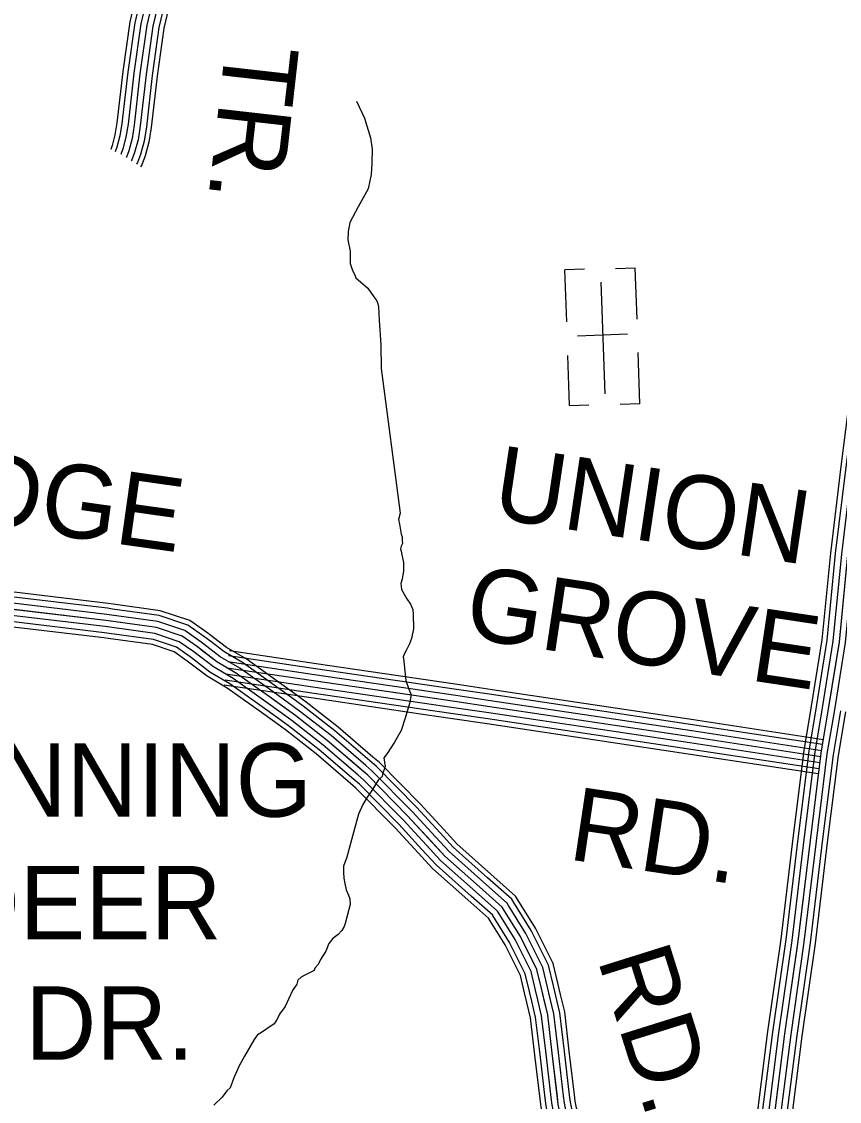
# Model space of a CAD drawing. Extents: x 1551132 to 1791609, y 378168 to 563823.
# Drawn here: x 1681316 to 1685438, y 463232 to 468673 of the extents above; entities that cross this region are included whole.
import ezdxf

# ---------------------------------------------------------------- set-up
doc = ezdxf.new("R2010")
doc.units = 0
for name, color, linetype in [('DESIGN - ROW - Right-of-Way and Easement Labels', 7, 'Continuous'), ('DESIGN - TRANSPORTATION - Text', 7, 'Continuous'), ('DESIGN - UTILITIES - Cable (Underground) with Text', 7, 'Continuous'), ('SURVEY - CONTOURS - Index with Text', 7, 'Continuous'), ('SURVEY - PROPERTY - Owners', 7, 'Continuous'), ('SURVEY - TRANSPORTATION - Roads', 7, 'Continuous'), ('SURVEY - TRANSPORTATION - Roads Text', 7, 'Continuous')]:
    doc.layers.add(name, color=color, linetype=linetype)

msp = doc.modelspace()

# ---------------------------------------------------------------- linework, layer by layer
at = {"layer": 'DESIGN - TRANSPORTATION - Text'}
for points in [[(1683004.507, 468272), (1683043.806, 468187.498), (1683074.955, 468087.053), (1683082.48, 468030.902), (1683081.855, 467958.8), (1683077.371, 467902.757), (1683071.088, 467870.773), (1683062.747, 467830.788), (1683011.931, 467739.136), (1682971.24, 467661.417), (1682962.841, 467615.424), (1682960.474, 467573.382), (1682971.999, 467517.189), (1682971.465, 467455.104), (1682983.157, 467418.936), (1682994.973, 467396.794), (1683000.856, 467382.718), (1683060.43, 467330.067), (1683092.071, 467285.699), (1683105.904, 467265.54), (1683111.787, 467251.457), (1683115.645, 467235.398), (1683119.078, 467169.271), (1683126.011, 467045.018), (1683128.978, 466924.807), (1683224.092, 466195.638)], [(1683224.092, 466195.638), (1683216.484, 466164.845), (1683220.284, 466140.769), (1683229.85, 466090.602), (1683233.733, 466076.543), (1683233.575, 466058.517), (1683235.442, 466042.475), (1683229.334, 466030.517), (1683225.217, 466016.541), (1683229.109, 466004.483), (1683232.958, 465986.415), (1683240.633, 465948.289), (1683240.475, 465930.264), (1683240.275, 465906.23), (1683233.908, 465864.229), (1683227.717, 465842.253), (1683229.592, 465828.22), (1683231.458, 465812.178), (1683257.058, 465763.86), (1683276.841, 465737.626), (1683288.624, 465711.475), (1683290.399, 465685.424), (1683291.774, 465613.297), (1683281.357, 465565.33), (1683271.116, 465537.387), (1683254.816, 465503.495), (1683246.691, 465489.553), (1683238.533, 465471.602), (1683242.341, 465449.527), (1683246.05, 465415.442), (1683253.516, 465353.282), (1683267.149, 465309.081), (1683278.907, 465280.93), (1683270.524, 465236.946), (1683249.883, 465163.036), (1683229.333, 465101.134), (1683194.801, 465041.374), (1683158.301, 464985.648), (1683142.11, 464963.764), (1683147.735, 464919.646), (1683135.402, 464881.712), (1683133.294, 464869.711), (1683113.111, 464849.878), (1683080.653, 464798.109), (1683058.345, 464764.275), (1683036.029, 464728.433), (1683013.588, 464678.573), (1682978.464, 464550.72), (1682955.698, 464462.801), (1682939.298, 464416.891), (1682939.015, 464384.849), (1682940.781, 464356.79), (1682944.556, 464330.714), (1682952.281, 464298.596)], [(1682952.281, 464298.596), (1682964.047, 464270.437), (1682969.897, 464252.354), (1682971.655, 464224.294), (1682957.147, 464166.351), (1682946.814, 464128.392), (1682942.673, 464112.408), (1682930.498, 464092.491), (1682912.315, 464072.64), (1682884.132, 464052.882), (1682863.9, 464027.031), (1682849.566, 463989.113), (1682823.192, 463947.304), (1682810.959, 463921.387), (1682794.801, 463903.511), (1682790.693, 463891.536), (1682764.56, 463877.76), (1682740.444, 463865.977), (1682724.369, 463858.118), (1682708.228, 463842.251), (1682704.053, 463822.259), (1682681.77, 463790.425), (1682645.063, 463710.656), (1682616.705, 463670.872), (1682606.505, 463648.938), (1682588.281, 463623.07), (1682552.04, 463597.378), (1682525.874, 463579.602), (1682505.758, 463567.777), (1682487.541, 463543.918), (1682438.801, 463460.258), (1682412.351, 463410.44), (1682385.827, 463350.605), (1682367.386, 463300.703), (1682351.245, 463284.836), (1682326.953, 463253.019), (1682284.588, 463213.368)]]:
    msp.add_lwpolyline(points, dxfattribs=at)
at = {"layer": 'DESIGN - UTILITIES - Cable (Underground) with Text'}
for p, q in [((1684152.525, 467425.159), (1684053.522, 467421.674)), ((1684409.18, 467430.128), (1684309.52, 467426.652)), ((1684418.067, 467173.556), (1684409.089, 467430.128)), ((1684052.906, 467421.674), (1684062.017, 467160.968)), ((1684370.683, 467097.437), (1684117.194, 467088.592)), ((1684067.953, 466990.156), (1684076.756, 466738.825)), ((1684432.947, 466747.321), (1684423.927, 467005.252)), ((1684076.889, 466738.825), (1684175.1, 466742.26)), ((1684432.772, 466747.321), (1684333.37, 466743.845))]:
    msp.add_line(p, q, dxfattribs=at)
msp.add_lwpolyline([(1684236.077, 467360.608), (1684255.759, 466797.92)], dxfattribs=at)
at = {"layer": 'SURVEY - CONTOURS - Index with Text'}
for points in [[(1685014.657, 463090.216), (1685077.681, 463584.187), (1685144.538, 464050.108), (1685205.595, 464557.604), (1685260.577, 464999.891), (1685298.21, 465223.463), (1685351.833, 465558.605), (1685394.399, 465995.308), (1685447.248, 466430.886), (1685506.555, 466892.707), (1685528.122, 466997.31), (1685553.954, 467048.211), (1685587.487, 467088.72), (1685647.186, 467125.188), (1685762.683, 467175.248), (1685778.383, 467186.44), (1685812.432, 467237.674), (1686121.875, 467683.169), (1686357.919, 468019.928), (1686644.021, 468435.831), (1686829.934, 468714.305)], [(1685039.14, 463086.808), (1685102.172, 463580.862), (1685169.037, 464046.874), (1685230.127, 464554.604), (1685285.043, 464996.316), (1685322.601, 465219.455), (1685376.358, 465555.455), (1685418.974, 465992.617), (1685471.773, 466427.828), (1685530.947, 466888.632), (1685551.663, 466989.076), (1685574.754, 467034.569), (1685603.895, 467069.778), (1685658.594, 467103.196), (1685774.908, 467153.605), (1685796.44, 467168.964), (1685832.873, 467223.782), (1686142.149, 467669.027), (1686378.219, 468005.836), (1686664.479, 468421.964), (1686848.625, 468697.796)], [(1685069.839, 463082.532), (1685132.896, 463576.704), (1685199.778, 464042.816), (1685260.902, 464550.846), (1685315.717, 464991.824), (1685353.192, 465214.438), (1685407.124, 465551.497), (1685449.79, 465989.25), (1685502.539, 466423.986), (1685561.546, 466883.515), (1685581.179, 466978.742), (1685600.828, 467017.46), (1685624.478, 467046.028), (1685672.902, 467075.612), (1685790.241, 467126.463), (1685819.098, 467147.039), (1685858.514, 467206.357), (1686167.565, 467651.285), (1686403.677, 467988.152), (1686690.145, 468404.572), (1686872.074, 468677.087)], [(1685100.546, 463078.257), (1685163.612, 463572.537), (1685230.511, 464038.766), (1685291.668, 464547.079), (1685346.4, 464987.34), (1685383.783, 465209.413), (1685437.881, 465547.538), (1685480.606, 465985.875), (1685533.296, 466420.145), (1685592.145, 466878.407), (1685610.703, 466968.417), (1685626.911, 467000.351), (1685645.052, 467022.269), (1685687.218, 467048.028), (1685805.574, 467099.321), (1685841.748, 467125.121), (1685884.155, 467188.931), (1686192.99, 467633.543), (1686429.143, 467970.469), (1686715.803, 468387.18), (1686895.524, 468656.378), (1686923.723, 468680.746)], [(1685100.546, 463078.257), (1685163.612, 463572.537), (1685230.511, 464038.766), (1685291.668, 464547.079), (1685346.4, 464987.34), (1685383.783, 465209.413), (1685437.881, 465547.538), (1685480.606, 465985.875), (1685533.296, 466420.145), (1685592.145, 466878.407), (1685610.703, 466968.417), (1685626.911, 467000.351), (1685645.052, 467022.269), (1685687.218, 467048.028), (1685805.574, 467099.321), (1685841.748, 467125.121), (1685884.155, 467188.931), (1686192.99, 467633.543), (1686429.143, 467970.469), (1686715.803, 468387.18), (1686895.524, 468656.378), (1686923.723, 468680.746)], [(1685131.254, 463073.982), (1685194.328, 463568.37), (1685261.243, 464034.716), (1685322.434, 464543.312), (1685377.083, 464982.857), (1685414.373, 465204.388), (1685468.639, 465543.58), (1685511.422, 465982.5), (1685564.054, 466416.303), (1685622.744, 466873.298), (1685640.227, 466958.092), (1685652.994, 466983.243), (1685665.627, 466998.51), (1685701.534, 467020.444), (1685820.906, 467072.178), (1685864.397, 467103.204), (1685909.796, 467171.506), (1686218.414, 467615.801), (1686454.609, 467952.785), (1686741.46, 468369.788), (1686918.973, 468635.67), (1686941.864, 468655.453), (1686963.289, 468668.062), (1687005.163, 468684.154)], [(1681777.451, 465737.575), (1681752.476, 465741.092), (1681279.129, 465797.251)], [(1681769.684, 465682.407), (1681745.31, 465685.832), (1681272.563, 465741.916)], [(1681774.001, 465713.099), (1681749.302, 465716.583), (1681276.213, 465772.701)], [(1682284.156, 465568.679), (1682253.965, 465591.805), (1682164.342, 465654.781), (1682014.995, 465704.158), (1681777.426, 465737.583)], [(1684021.014, 463218.702), (1683990.581, 463475.267), (1683967.765, 463667.689), (1683936.574, 463800.076), (1683913.158, 463896.37), (1683830.16, 464063.149), (1683739.037, 464209.953), (1683623.64, 464312.855), (1683448.544, 464468.226), (1683261.74, 464671.731), (1683060.929, 464875.336), (1682855.95, 465050.933), (1682698.662, 465174.136), (1682565.215, 465271.147), (1682399.894, 465388.4), (1682300.222, 465447.134), (1682202.649, 465521.878), (1682124.968, 465576.463), (1681995.187, 465619.372), (1681741.327, 465655.089), (1681151.574, 465725.049)], [(1681765.359, 465651.706), (1681741.327, 465655.089), (1681268.913, 465711.132)], [(1682250.273, 465524.445), (1682220.99, 465546.879), (1682139.042, 465604.463), (1682002.271, 465649.681), (1681769.659, 465682.415)], [(1682269.123, 465549.054), (1682239.34, 465571.871), (1682153.117, 465632.456), (1682009.354, 465679.99), (1681773.984, 465713.108)], [(1681756.718, 465590.313), (1681733.352, 465593.596), (1681261.613, 465649.564)], [(1681761.035, 465621.005), (1681737.343, 465624.347), (1681265.263, 465680.348)], [(1682231.423, 465499.836), (1682202.649, 465521.878), (1682124.968, 465576.463), (1681995.187, 465619.372), (1681765.343, 465651.714)], [(1681753.135, 465564.845), (1681730.044, 465568.096), (1681258.58, 465624.022)], [(1682193.724, 465450.618), (1682165.958, 465471.885), (1682096.818, 465520.469), (1681981.021, 465558.754), (1681756.701, 465590.321)], [(1682212.574, 465475.227), (1682184.308, 465496.877), (1682110.893, 465548.462), (1681988.104, 465589.063), (1681761.026, 465621.014)], [(1682178.083, 465430.2), (1682150.742, 465451.143), (1682085.135, 465497.244), (1681975.146, 465533.611), (1681753.118, 465564.854)], [(1682660.238, 465240.396), (1682583.298, 465296.331), (1682416.761, 465414.442), (1682317.58, 465472.885), (1682250.265, 465524.453)], [(1682678.463, 465265.471), (1682601.373, 465321.515), (1682433.627, 465440.484), (1682334.938, 465498.644), (1682269.114, 465549.062)], [(1682692.996, 465285.464), (1682615.789, 465341.59), (1682447.068, 465461.251), (1682348.779, 465519.178), (1682284.147, 465568.687)], [(1682623.789, 465190.244), (1682547.133, 465245.963), (1682383.028, 465362.357), (1682282.864, 465421.384), (1682212.566, 465475.235)], [(1682642.014, 465215.32), (1682565.215, 465271.147), (1682399.894, 465388.4), (1682300.222, 465447.134), (1682231.415, 465499.844)], [(1682590.44, 465144.368), (1682514.058, 465199.895), (1682352.17, 465314.706), (1682251.106, 465374.266), (1682178.075, 465430.209)], [(1682605.564, 465165.169), (1682529.058, 465220.779), (1682366.162, 465336.315), (1682265.506, 465395.625), (1682193.716, 465450.626)], [(1683071.062, 464948.288), (1682895.249, 465098.909), (1682736.02, 465223.637), (1682678.454, 465265.48)], [(1683087.145, 464967.064), (1682910.916, 465118.026), (1682750.911, 465243.363), (1682692.987, 465285.472)], [(1683030.729, 464901.204), (1682855.95, 465050.933), (1682698.662, 465174.136), (1682641.997, 465215.328)], [(1683050.896, 464924.746), (1682875.6, 465074.917), (1682717.337, 465198.886), (1682660.222, 465240.404)], [(1685161.953, 463069.707), (1685225.052, 463564.212), (1685291.984, 464030.657), (1685353.208, 464539.554), (1685407.757, 464978.365), (1685444.964, 465199.371)], [(1685187.428, 463066.157), (1685250.535, 463560.753), (1685317.475, 464027.299), (1685378.732, 464536.429), (1685433.215, 464974.64), (1685470.339, 465195.204)], [(1682973.664, 464834.585), (1682800.351, 464983.064), (1682645.813, 465104.109), (1682590.423, 465144.377)], [(1682990.397, 464854.119), (1682816.651, 465002.956), (1682661.305, 465124.634), (1682605.539, 465165.177)], [(1683010.563, 464877.662), (1682836.301, 465026.949), (1682679.988, 465149.385), (1682623.772, 465190.253)], [(1683402.404, 464564.329), (1683284.198, 464693.107), (1683082.086, 464898.037), (1683050.887, 464924.754)], [(1683425.245, 464585.287), (1683306.664, 464714.482), (1683103.236, 464920.729), (1683071.053, 464948.305)], [(1683443.453, 464602.005), (1683324.572, 464731.516), (1683120.111, 464938.83), (1683087.128, 464967.072)], [(1683356.738, 464522.394), (1683239.283, 464650.356), (1683039.771, 464852.636), (1683010.555, 464877.67)], [(1683379.571, 464543.361), (1683261.74, 464671.731), (1683060.929, 464875.336), (1683030.721, 464901.212)], [(1683314.956, 464484.043), (1683198.184, 464611.255), (1683001.072, 464811.11), (1682973.656, 464834.594)], [(1683333.897, 464501.435), (1683216.817, 464628.98), (1683018.621, 464829.944), (1682990.389, 464854.119)], [(1683817.602, 464247.804), (1683806.102, 464266.338), (1683681.272, 464377.649), (1683509.418, 464530.144), (1683443.445, 464602.021)], [(1683743.937, 464202.061), (1683739.037, 464209.953), (1683623.64, 464312.855), (1683448.544, 464468.226), (1683379.563, 464543.378)], [(1683770.27, 464218.411), (1683763.012, 464230.112), (1683644.24, 464336.023), (1683470.31, 464490.36), (1683402.395, 464564.345)], [(1683796.611, 464234.77), (1683786.986, 464250.271), (1683664.848, 464359.182), (1683492.068, 464512.494), (1683425.237, 464585.304)], [(1683691.263, 464169.352), (1683691.088, 464169.635), (1683582.433, 464266.529), (1683405.02, 464423.958), (1683333.889, 464501.452)], [(1683717.605, 464185.71), (1683715.063, 464189.794), (1683603.041, 464289.688), (1683426.778, 464446.092), (1683356.73, 464522.411)], [(1683671.206, 464152.918), (1683565.341, 464247.312), (1683386.962, 464405.599), (1683314.947, 464484.06)], [(1683978.465, 463757.441), (1683966.723, 463807.292), (1683942.457, 463907.07), (1683857.268, 464078.266), (1683770.27, 464218.428)], [(1684008.639, 463764.55), (1683996.873, 463814.509), (1683971.757, 463917.77), (1683884.367, 464093.375), (1683796.603, 464234.778)], [(1684032.697, 463770.216), (1684020.906, 463820.259), (1683995.123, 463926.304), (1683905.983, 464105.425), (1683817.602, 464247.812)], [(1683887.942, 463736.116), (1683876.276, 463785.642), (1683854.559, 463874.969), (1683775.953, 464032.923), (1683691.255, 464169.377)], [(1683918.116, 463743.224), (1683906.425, 463792.859), (1683883.859, 463885.669), (1683803.052, 464048.032), (1683717.588, 464185.727)], [(1683948.291, 463750.333), (1683936.574, 463800.076), (1683913.158, 463896.37), (1683830.16, 464063.149), (1683743.929, 464202.078)], [(1683862.909, 463730.224), (1683851.268, 463779.658), (1683830.252, 463866.086), (1683753.462, 464020.381), (1683669.406, 464155.818)], [(1683929.541, 463245.161), (1683903.475, 463464.933), (1683881.25, 463652.413), (1683862.918, 463730.232)], [(1683955.082, 463248.195), (1683929.016, 463467.967), (1683906.608, 463656.897), (1683887.942, 463736.132)], [(1683985.864, 463251.845), (1683959.798, 463471.617), (1683937.191, 463662.289), (1683918.116, 463743.241)], [(1684016.647, 463255.495), (1683990.581, 463475.267), (1683967.765, 463667.689), (1683948.291, 463750.349)], [(1684047.43, 463259.145), (1684021.364, 463478.917), (1683998.339, 463673.089), (1683978.465, 463757.458)], [(1684078.212, 463262.795), (1684052.146, 463482.567), (1684028.922, 463678.481), (1684008.639, 463764.566)], [(1684102.762, 463265.712), (1684076.696, 463485.484), (1684053.296, 463682.789), (1684032.697, 463770.233)], [(1684024.638, 462742.515), (1684022.53, 462750.732), (1683985.373, 462955.387), (1683934.341, 463204.718), (1683929.541, 463245.169)], [(1684049.546, 462748.915), (1684047.663, 462756.232), (1684010.622, 462960.262), (1683959.757, 463208.819), (1683955.082, 463248.195)], [(1684079.57, 462756.632), (1684077.97, 462762.865), (1684041.063, 462966.146), (1683990.381, 463213.76), (1683985.864, 463251.853)], [(1684109.595, 462764.34), (1684108.27, 462769.499), (1684071.504, 462972.021), (1684021.014, 463218.702), (1684016.647, 463255.503)], [(1684139.619, 462772.049), (1684138.569, 462776.132), (1684101.945, 462977.896), (1684051.646, 463223.644), (1684047.43, 463259.153)], [(1684169.643, 462779.766), (1684168.877, 462782.766), (1684132.386, 462983.779), (1684082.27, 463228.586), (1684078.212, 463262.812)], [(1684193.584, 462785.916), (1684193.034, 462788.058), (1684156.652, 462988.463), (1684106.695, 463232.528), (1684102.762, 463265.72)]]:
    msp.add_lwpolyline(points, dxfattribs=at)
at = {"layer": 'SURVEY - PROPERTY - Owners'}
msp.add_lwpolyline([(1683499.893, 465247.963), (1683675.581, 465222.187), (1684688.857, 465070.509), (1685344.317, 464970.315)], dxfattribs=at)
at = {"layer": 'SURVEY - TRANSPORTATION - Roads'}
for points in [[(1681945.982, 469031.011), (1681861.25, 468672.201), (1681825.501, 468421.103), (1681796.418, 468163.838), (1681786.627, 468102.462), (1681772.019, 468048.543), (1681764.977, 468028.985)], [(1681971.181, 469025.819), (1681886.55, 468667.418), (1681851.009, 468417.853), (1681821.901, 468160.363), (1681811.801, 468097.061), (1681796.568, 468040.81), (1681788.227, 468017.659)], [(1682001.556, 469019.569), (1681917.041, 468661.659), (1681881.766, 468413.92), (1681852.625, 468156.18), (1681842.159, 468090.553), (1681826.159, 468031.485), (1681816.259, 468004.001)], [(1682031.93, 469013.319), (1681947.532, 468655.901), (1681912.516, 468409.995), (1681883.35, 468151.996), (1681872.508, 468084.036), (1681855.75, 468022.168), (1681844.292, 467990.35), (1681842.575, 467987.617)], [(1682031.93, 469013.319), (1681947.532, 468655.901), (1681912.516, 468409.995), (1681883.35, 468151.996), (1681872.508, 468084.036), (1681855.75, 468022.168), (1681844.292, 467990.35), (1681842.575, 467987.617)], [(1682062.304, 469007.069), (1681978.023, 468650.143), (1681943.265, 468406.069), (1681914.074, 468147.813), (1681902.857, 468077.519), (1681885.341, 468012.851), (1681872.325, 467976.7), (1681868.825, 467971.133)], [(1682092.678, 469000.818), (1682008.514, 468644.384), (1681974.023, 468402.136), (1681944.798, 468143.629), (1681933.215, 468071.011), (1681914.932, 468003.526), (1681900.357, 467963.041), (1681895.074, 467954.641)], [(1682116.903, 468995.835), (1682032.83, 468639.792), (1681998.539, 468399.011), (1681969.289, 468140.288), (1681957.414, 468065.819), (1681938.532, 467996.1), (1681922.707, 467952.158), (1681916.007, 467941.499)], [(1682359.654, 465478.819), (1682796.993, 465413.742), (1682854.084, 465405.367)], [(1682363.437, 465504.253), (1682800.752, 465439.184), (1682857.817, 465430.818)], [(1682350.529, 465417.492), (1682787.935, 465352.407), (1683499.893, 465247.963)], [(1682350.529, 465417.492), (1682787.935, 465352.407), (1682845.084, 465344.024)], [(1682355.087, 465448.151), (1682792.469, 465383.075), (1682849.584, 465374.699)], [(1682857.8, 465430.818), (1683352.489, 465358.249)], [(1682341.404, 465356.165), (1682778.877, 465291.072), (1682836.084, 465282.68)], [(1682345.971, 465386.833), (1682783.402, 465321.74), (1682840.584, 465313.348)], [(1682849.567, 465374.699), (1683344.256, 465302.131)], [(1682854.067, 465405.367), (1683348.755, 465332.799)], [(1683352.472, 465358.249), (1683512.627, 465334.757)], [(1682337.771, 465331.715), (1682775.261, 465266.622), (1682832.501, 465258.221)], [(1682840.567, 465313.348), (1683335.256, 465240.779)], [(1682845.067, 465344.024), (1683339.756, 465271.455)], [(1683344.239, 465302.131), (1683504.393, 465278.639)], [(1683348.739, 465332.799), (1683508.893, 465309.306)], [(1683508.893, 465309.306), (1683684.672, 465283.522), (1684698.132, 465131.811), (1685353.683, 465031.608)], [(1683512.477, 465333.765), (1683688.289, 465307.973), (1684701.824, 465156.253), (1685357.416, 465056.042)], [(1682832.484, 465258.221), (1683327.173, 465185.653)], [(1682836.067, 465282.68), (1683330.756, 465210.112)], [(1683339.739, 465271.455), (1683499.893, 465247.963)], [(1683499.893, 465247.963), (1683675.581, 465222.187), (1684688.857, 465070.509), (1685344.317, 464970.315)], [(1683499.893, 465247.963), (1683675.581, 465222.187), (1684688.857, 465070.509), (1685344.317, 464970.315)], [(1683504.393, 465278.639), (1683680.123, 465252.855), (1684693.49, 465101.16), (1685349, 465000.958)], [(1683330.739, 465210.112), (1683490.894, 465186.62)], [(1683335.239, 465240.779), (1683495.394, 465217.287)], [(1683495.394, 465217.287), (1683671.039, 465191.52), (1684684.224, 465039.858), (1685339.633, 464939.673)], [(1683327.156, 465185.653), (1683487.31, 465162.161)], [(1683487.16, 465161.169), (1683662.723, 465135.419), (1684675.741, 464983.773), (1685331.067, 464883.604)], [(1683490.894, 465186.62), (1683666.49, 465160.853), (1684679.582, 465009.207), (1685334.95, 464909.022)]]:
    msp.add_lwpolyline(points, dxfattribs=at)
at = {"layer": 'SURVEY - TRANSPORTATION - Roads Text'}
msp.add_lwpolyline([(1685100.48, 463077.432), (1685163.545, 463571.712), (1685230.444, 464037.941), (1685291.601, 464546.254), (1685346.333, 464986.515), (1685383.716, 465208.588), (1685437.815, 465546.713), (1685480.539, 465985.05), (1685533.23, 466419.32), (1685592.078, 466877.581), (1685610.636, 466967.592), (1685626.844, 466999.526), (1685644.986, 467021.444), (1685687.151, 467047.203), (1685805.507, 467098.496), (1685841.681, 467124.296), (1685884.088, 467188.106), (1686192.923, 467632.718), (1686429.076, 467969.644), (1686715.736, 468386.355), (1686895.457, 468655.553), (1686923.656, 468679.921)], dxfattribs=at)

# ---------------------------------------------------------------- texts
at = {"layer": 'DESIGN - ROW - Right-of-Way and Easement Labels'}
for s, height, rotation, p in [('TR.', 370.0094, 263.549931, (1682346.522, 468574.966)), ('BRIDGE', 369.9916, 351.975197, (1680224.779, 466263.43)), ('UNION', 369.9917, 351.486906, (1683680.998, 466172.821)), ('GROVE', 369.9917, 351.486906, (1683539.868, 465570.163)), ('RUNNING', 369.9913, 0.000028, (1680470.964, 464666.38)), ('RD.', 369.9917, 351.486906, (1684065.13, 464452.401)), ('DEER', 369.9913, 0.000028, (1680949.22, 464048.031)), ('RD.', 370.0079, 287.424839, (1684217.143, 463949.288)), ('DR.', 369.9913, 0.000028, (1681335.068, 463441.573))]:
    msp.add_text(s, height=height, rotation=rotation, dxfattribs=at).set_placement(p)

doc.saveas('drawing.dxf')
